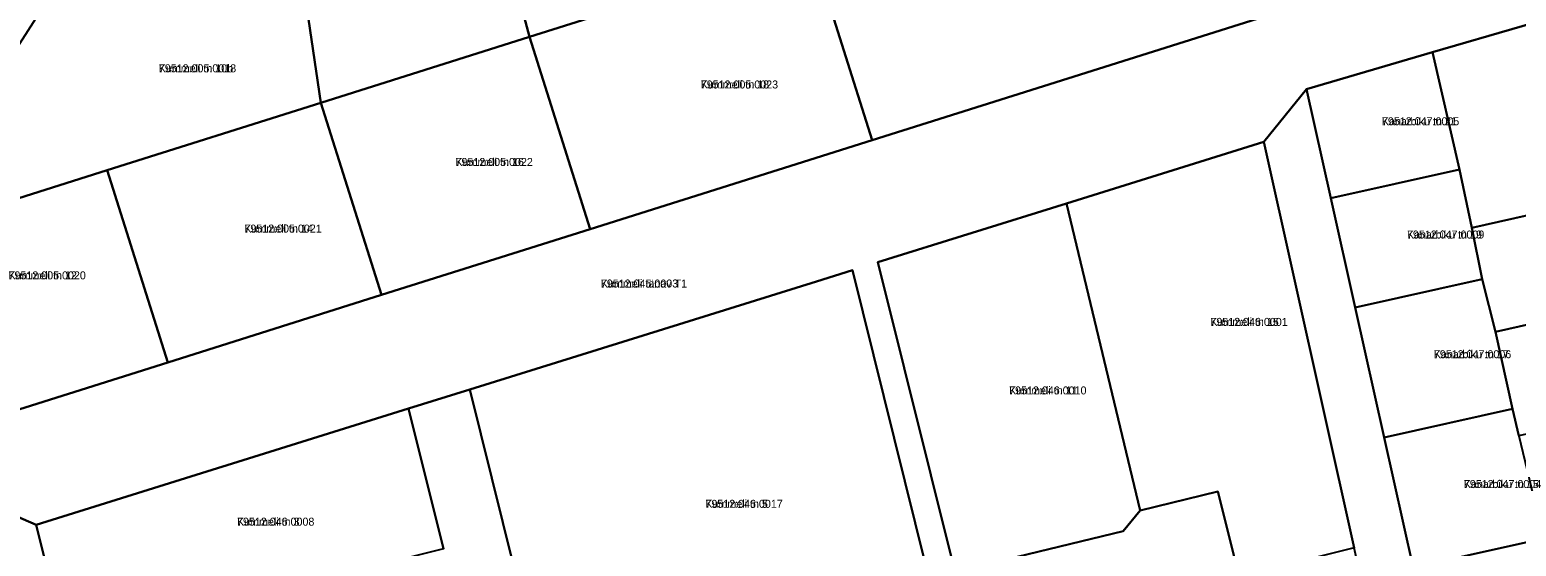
# Model space of a CAD drawing. Extents: x 643847 to 663718, y 6468443 to 6482775.
# Drawn here: x 658853 to 659131.7, y 6476578.2 to 6476675.1 of the extents above; entities that cross this region are included whole.
import ezdxf

# ---------------------------------------------------------------- set-up
doc = ezdxf.new("R2010")
doc.units = 0
for name, color, linetype in [('L_AADRESS', 7, 'Continuous'), ('PIIR', 7, 'Continuous'), ('TUNNUS', 7, 'Continuous')]:
    doc.layers.add(name, color=color, linetype=linetype)

msp = doc.modelspace()

# ---------------------------------------------------------------- linework, layer by layer
at = {"layer": 'PIIR'}
for points in [[(658993.13, 6476739.54), (659087.01, 6476717.18), (659117.98, 6476706.44), (659122.17, 6476689.53), (659010.94, 6476654.4), (658999.55, 6476690.46), (658989.21, 6476723.21), (658991.75, 6476733.72)], [(658907.58, 6476661.4), (658903.19, 6476691.15), (658901.51, 6476728.58), (658935.73, 6476715.05), (658937.86, 6476706.98), (658946.67, 6476673.74)], [(658946.67, 6476673.74), (658937.86, 6476706.98), (658989.21, 6476723.21), (658999.55, 6476690.46)], [(658867.52, 6476648.75), (658849.56, 6476643.08), (658837.42, 6476651.12), (658861.86, 6476689.3), (658903.19, 6476691.15), (658907.58, 6476661.4)], [(659010.94, 6476654.4), (658958.06, 6476637.7), (658946.67, 6476673.74), (658999.55, 6476690.46)], [(659149.58, 6476680.7), (659157.53, 6476645.61), (659123.39, 6476637.9), (659121.04, 6476648.85), (659115.99, 6476670.88)], [(658958.06, 6476637.7), (658918.96, 6476625.35), (658907.58, 6476661.4), (658946.67, 6476673.74)], [(659092.37, 6476663.97), (659115.99, 6476670.88), (659121.04, 6476648.85), (659096.94, 6476643.47)], [(659127.46, 6476420.47), (659118.82, 6476422.96), (659123.68, 6476447.6), (659124.45, 6476454.52), (659125.08, 6476471.17), (659117.3, 6476506.11), (659116.65, 6476509.04), (659111, 6476534.42), (659106.97, 6476552.49), (659101.32, 6476577.87), (659084.37, 6476654.07), (659092.37, 6476663.97), (659096.94, 6476643.47), (659101.52, 6476622.98), (659106.95, 6476598.58), (659112.39, 6476574.18), (659116.73, 6476554.65), (659120.87, 6476536.11), (659124.46, 6476520.01), (659129.24, 6476498.54), (659133.92, 6476477.56), (659137.62, 6476460.96), (659137.76, 6476455.44), (659132.47, 6476437.78)], [(658918.96, 6476625.35), (658878.92, 6476612.69), (658867.52, 6476648.75), (658907.58, 6476661.4)], [(658878.92, 6476612.69), (658833.49, 6476598.35), (658817.71, 6476648.28), (658826.76, 6476658.17), (658837.42, 6476651.12), (658849.56, 6476643.08), (658867.52, 6476648.75)], [(659084.37, 6476654.07), (659101.32, 6476577.87), (659079.72, 6476572.51), (659075.76, 6476588.48), (659061.21, 6476584.86), (659047.37, 6476642.52)], [(659096.94, 6476643.47), (659121.04, 6476648.85), (659123.39, 6476637.9), (659125.28, 6476628.28), (659101.52, 6476622.98)], [(659161.93, 6476626.1), (659127.8, 6476618.39), (659125.28, 6476628.28), (659123.39, 6476637.9), (659157.53, 6476645.61)], [(659012.02, 6476631.49), (659047.37, 6476642.52), (659061.21, 6476584.86), (659058.02, 6476581), (659038.1, 6476576.22), (659038.5, 6476574.64), (659026.85, 6476571.74)], [(658935.5, 6476607.57), (658951.74, 6476612.64), (658984.27, 6476622.81), (659000.53, 6476627.88), (659007.27, 6476629.98), (659024.9, 6476558.89), (659022.47, 6476558.29), (659018.11, 6476557.21), (659001.6, 6476553.11), (658999.38, 6476552.56), (658985.11, 6476548.99), (658985.1, 6476549.01), (658970.89, 6476545.48), (658968.6, 6476544.9), (658952.1, 6476540.8)], [(659101.52, 6476622.98), (659125.28, 6476628.28), (659127.8, 6476618.39), (659130.98, 6476603.94), (659106.95, 6476598.58)], [(659166.34, 6476606.6), (659161.46, 6476605.5), (659132.19, 6476598.89), (659130.98, 6476603.94), (659127.8, 6476618.39), (659161.93, 6476626.1)], [(658924.02, 6476604), (658930.55, 6476577.68), (658893.92, 6476568.58), (658859.71, 6476560.08), (658854.21, 6476582.2)], [(659106.95, 6476598.58), (659130.98, 6476603.94), (659132.19, 6476598.89), (659136.79, 6476579.61), (659112.39, 6476574.18)], [(659058.02, 6476581), (659061.21, 6476584.86), (659075.76, 6476588.48), (659079.72, 6476572.51), (659079.24, 6476572.39), (659062.74, 6476568.29), (659046.25, 6476564.2), (659041.39, 6476562.99), (659038.5, 6476574.64), (659038.1, 6476576.22)], [(658876.02, 6476467.74), (658869.7, 6476445.59), (658868.43, 6476441.15), (658858.97, 6476451.58), (658870.5, 6476481.37), (658846.58, 6476577.71), (658844.41, 6476586.44), (658854.21, 6476582.2), (658859.71, 6476560.08), (658877.06, 6476490.21), (658878.31, 6476471.13)], [(659112.39, 6476574.18), (659136.79, 6476579.61), (659142.22, 6476555.21), (659122.7, 6476550.87), (659116.73, 6476554.65)]]:
    msp.add_lwpolyline(points, close=True, dxfattribs=at)
for points in [[(658833.49, 6476598.35), (658878.92, 6476612.69), (658918.96, 6476625.35), (658958.06, 6476637.7), (659010.94, 6476654.4), (659122.17, 6476689.53)], [(659149.58, 6476680.7), (659115.99, 6476670.88), (659092.37, 6476663.97), (659084.37, 6476654.07), (659047.37, 6476642.52), (659012.02, 6476631.49), (659026.85, 6476571.74), (659024.92, 6476571.26), (659027.81, 6476559.62), (659024.9, 6476558.89), (659007.27, 6476629.98), (659000.53, 6476627.88), (658984.27, 6476622.81), (658951.74, 6476612.64), (658935.5, 6476607.57), (658924.02, 6476604), (658854.21, 6476582.2), (658844.41, 6476586.44)], [(658930.55, 6476577.68), (658924.02, 6476604), (658935.5, 6476607.57), (658952.1, 6476540.8)]]:
    msp.add_lwpolyline(points, dxfattribs=at)

# ---------------------------------------------------------------- texts
at = {"layer": 'L_AADRESS'}
for s, p in [('Kummeli tn 10b', (658877.2, 6476667.11)), ('Kummeli tn 18', (658978.8, 6476664.08)), ('Kanarbiku tn 21', (659106.51, 6476657.17)), ('Kummeli tn 16', (658932.82, 6476649.54)), ('Kummeli tn 14', (658893.24, 6476637.04)), ('Kanarbiku tn 19', (659111.2, 6476635.92)), ('Kummeli tn 12', (658849.02, 6476628.26)), ('Kummeli tänav T1', (658960.07, 6476626.73)), ('Kummeli tn 15', (659074.34, 6476619.53)), ('Kanarbiku tn 17', (659116.25, 6476613.46)), ('Kummeli tn 11', (659036.62, 6476606.67)), ('Kanarbiku tn 15', (659121.87, 6476589.1)), ('Kummeli tn 5', (658979.67, 6476585.39)), ('Kummeli tn 3', (658891.86, 6476582.04))]:
    msp.add_text(s, height=1.5, dxfattribs=at).set_placement(p)
at = {"layer": 'TUNNUS'}
for s, p in [('79512:005:0018', (658877.2, 6476667.11)), ('79512:005:0023', (658978.8, 6476664.08)), ('79512:047:0005', (659106.51, 6476657.17)), ('79512:005:0022', (658932.82, 6476649.54)), ('79512:005:0021', (658893.24, 6476637.04)), ('79512:047:0009', (659111.2, 6476635.92)), ('79512:005:0020', (658849.02, 6476628.26)), ('79512:045:0003', (658960.07, 6476626.73)), ('79512:046:0001', (659074.34, 6476619.53)), ('79512:047:0006', (659116.25, 6476613.46)), ('79512:046:0010', (659036.62, 6476606.67)), ('79512:047:0004', (659121.87, 6476589.1)), ('79512:046:0017', (658979.67, 6476585.39)), ('79512:046:0008', (658891.86, 6476582.04))]:
    msp.add_text(s, height=1.5, dxfattribs=at).set_placement(p)

doc.saveas('drawing.dxf')
